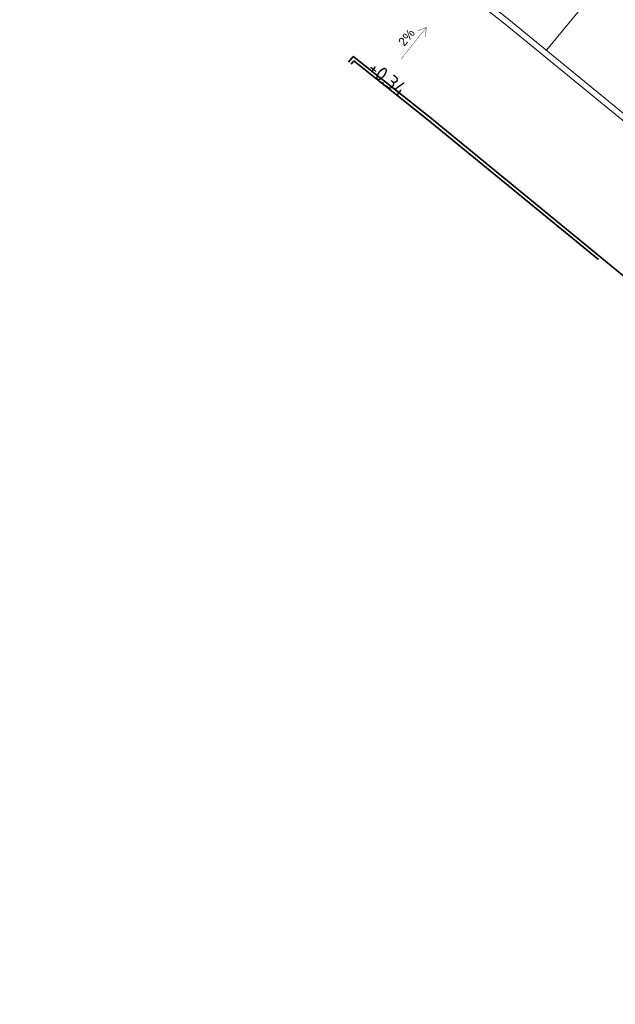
# Model space of a CAD drawing. Header units: metres. Extents: x 92403 to 95147, y 464428 to 465602.
# Tile 425 of 568: x 93185 to 93200, y 465128 to 465153. Entities that reach past the tile are written whole.
import ezdxf

# ---------------------------------------------------------------- set-up
doc = ezdxf.new("R2010")
doc.units = ezdxf.units.M
for name, pattern in [('DASHED', [0.75, 0.5, -0.25]), ('VH-OPSLUITBAND_80X200', [14, 8, -2, 2, -2]), ('VH-TROTTOIRBAND', [15, 5, -2, 2, -2, 2, -2])]:
    doc.linetypes.add(name, pattern=pattern)
for name, color, linetype, lineweight in [('N-RO-VW-MARKERING-G', 7, 'CONTINUOUS', 9), ('N-WE-VH-KANTOPSLUITING_OPSLUITBAND_80X200-G', 7, 'VH-OPSLUITBAND_80X200', 35), ('N-WE-VH-KANTOPSLUITING_TROTTOIRBAND-G', 7, 'VH-TROTTOIRBAND', 35), ('N-WE-VH-KANTOPSLUITING_VOORKANTBAND-G', 50, 'CONTINUOUS', 35), ('X-XX-AL-HOOGTELABEL-T-afschot', 7, 'CONTINUOUS', 18), ('X-XX-AL-HOOGTELABEL-T18', 7, 'CONTINUOUS', 18)]:
    doc.layers.add(name, color=color, linetype=linetype, lineweight=lineweight)
doc.styles.add('1_500_2mm', font='arial.ttf', dxfattribs={"height": 1})
doc.styles.add('NLCS-ISO-M200-T18', font='NLCS-ISO.ttf', dxfattribs={"height": 0.36})

msp = doc.modelspace()

# ---------------------------------------------------------------- linework, layer by layer
at = {"layer": 'N-RO-VW-MARKERING-G', "linetype": 'DASHED', "ltscale": 5, "flags": 128}
msp.add_lwpolyline([(93199.691411, 465153.482158), (93198.424043, 465151.934974)], dxfattribs=at)
at = {"layer": 'N-WE-VH-KANTOPSLUITING_OPSLUITBAND_80X200-G', "flags": 128}
msp.add_lwpolyline([(93193.525, 465151.59), (93193.588615, 465151.670305), (93195.451, 465150.195), (93203.38, 465143.7), (93204.456, 465142.846), (93218.807, 465131.263), (93226.227, 465125.193), (93233.54, 465119.306), (93240.747, 465113.477), (93247.52, 465108.006), (93253.441, 465103.234)], dxfattribs=at)
at = {"layer": 'N-WE-VH-KANTOPSLUITING_TROTTOIRBAND-G', "lineweight": 15}
msp.add_lwpolyline([(93184.241779, 465160.100251, -0.447158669), (93189.896909, 465161.076469), (93195.313081, 465156.785161, -0.414213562), (93195.361931, 465156.363719), (93194.585696, 465155.383943, 0.414213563), (93194.658976, 465154.751776), (93197.383249, 465152.593635), (93202.197127, 465148.650371), (93206.085728, 465145.484721), (93213.869882, 465139.205918), (93217.546992, 465136.278738, 0.413824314), (93218.17941, 465136.346393), (93218.944702, 465137.294567, -0.414213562), (93219.36657, 465137.339594), (93222.010608, 465135.205534), (93229.428085, 465129.137598)], format="xyb", dxfattribs=at)
at = {"layer": 'N-WE-VH-KANTOPSLUITING_VOORKANTBAND-G', "linetype": 'Continuous', "lineweight": 15}
msp.add_lwpolyline([(93229.522606, 465129.254072), (93222.105202, 465135.321948), (93219.46078, 465137.456318, 0.414213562), (93218.827978, 465137.388777), (93218.062687, 465136.440604, -0.414213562), (93217.640796, 465136.39579), (93213.963681, 465139.322973), (93206.180166, 465145.601261), (93202.292003, 465148.766554), (93197.477354, 465152.71045), (93194.752119, 465154.869353, -0.414213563), (93194.703269, 465155.290795), (93195.479504, 465156.27057, 0.414213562), (93195.406229, 465156.902734), (93189.990061, 465161.194039, 0.447158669), (93184.114602, 465160.179786)], format="xyb", dxfattribs=at)
at = {"layer": 'N-WE-VH-KANTOPSLUITING_VOORKANTBAND-G', "flags": 128}
msp.add_lwpolyline([(93193.462291, 465151.639675), (93193.575584, 465151.782693), (93193.638679, 465151.732706), (93195.501188, 465150.257302), (93203.430217, 465143.762278), (93204.50599, 465142.908458), (93218.857451, 465131.325087), (93226.277411, 465125.25512), (93233.590237, 465119.368259), (93240.797309, 465113.539202), (93247.570235, 465108.068261), (93253.491201, 465103.296288)], dxfattribs=at)
at = {"layer": 'X-XX-AL-HOOGTELABEL-T-afschot', "const_width": 0.008865}
for points in [[(93194.770734, 465151.710673), (93195.415434, 465152.510605)], [(93195.377567, 465152.267869), (93195.415434, 465152.510605), (93195.186285, 465152.422031)]]:
    msp.add_lwpolyline(points, dxfattribs=at)

# ---------------------------------------------------------------- texts
at = {"layer": 'X-XX-AL-HOOGTELABEL-T-afschot', "insert": (93194.685569, 465152.156471), "char_height": 0.22, "width": 4.66934953, "attachment_point": 1, "rotation": 50.7910251, "style": '1_500_2mm'}
msp.add_mtext('2%', dxfattribs=at)
at = {"layer": 'X-XX-AL-HOOGTELABEL-T18', "insert": (93194.124665, 465151.702202), "char_height": 0.36, "width": 4.66934953, "attachment_point": 1, "rotation": 321.4874564, "style": 'NLCS-ISO-M200-T18'}
msp.add_mtext('+0.34', dxfattribs=at)

doc.saveas('drawing.dxf')
